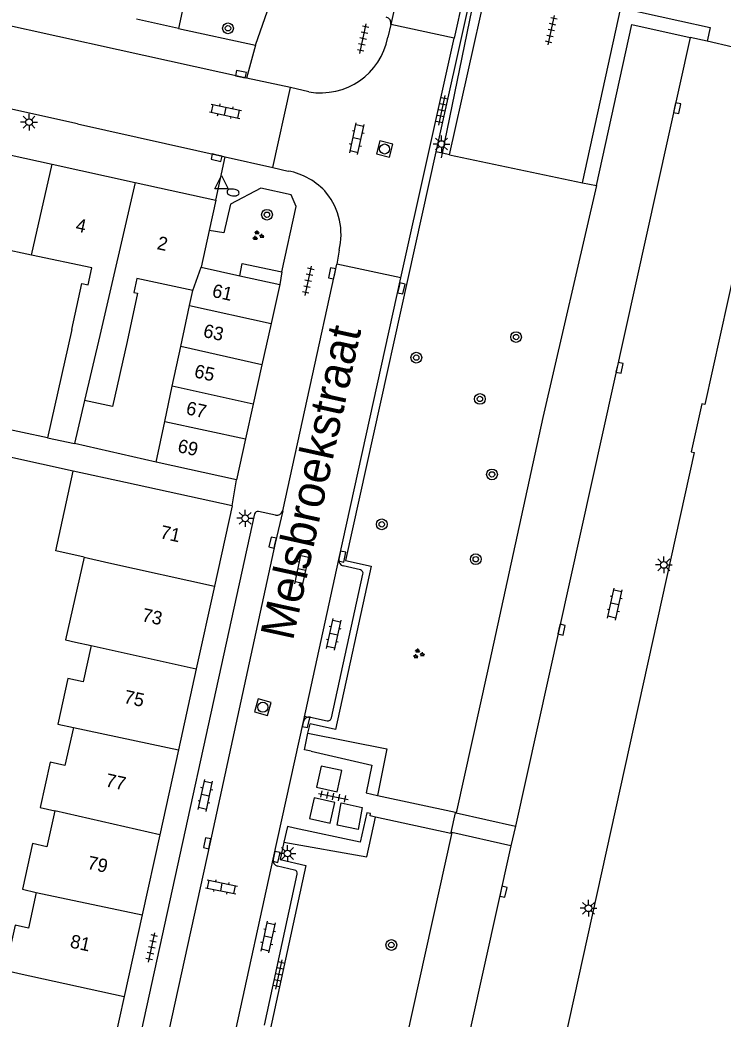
# Model space of a CAD drawing. Extents: x 131000 to 133014, y 396499 to 399001.
# Drawn here: x 131681.7 to 131734.1, y 397755.1 to 397829.6 of the extents above; entities that cross this region are included whole.
import ezdxf

# ---------------------------------------------------------------- set-up
doc = ezdxf.new("R2010")
doc.units = 0
for name, color, linetype in [('gg-afsc-erfafscheiding', 7, 'Continuous'), ('gg-afsc-hekwerk', 7, 'Continuous'), ('gg-anno-huisnummerreeks BGT', 7, 'Continuous'), ('gg-anno-openbare ruimte label', 7, 'Continuous'), ('gg-bbg-bijgebouw', 7, 'Continuous'), ('gg-bbg-gedigitaliseerde bebouwing', 7, 'Continuous'), ('gg-bbg-gedigitaliseerde bijgebouw', 7, 'Continuous'), ('gg-bbg-hoofdgebouw', 7, 'Continuous'), ('gg-bbg-tussenscheiding', 7, 'Continuous'), ('gg-knt-verharding', 7, 'Continuous'), ('gg-knt-verharding nz', 7, 'Continuous'), ('gg-kwrk-afval apart plaats', 7, 'Continuous'), ('gt-grn-groengrens', 7, 'Continuous'), ('gt-grn-weggrens', 7, 'Continuous'), ('gt-symb-boom', 7, 'Continuous'), ('gt-symb-brandkraan', 7, 'Continuous'), ('gt-symb-groenvak', 7, 'Continuous'), ('gt-symb-klinker verharding', 7, 'Continuous'), ('gt-symb-kolk', 7, 'Continuous'), ('gt-symb-lichtmast', 7, 'Continuous'), ('gt-symb-rioolschacht', 7, 'Continuous'), ('gt-symb-tegel verharding', 7, 'Continuous'), ('gt-symb-waterafsluiter', 7, 'Continuous')]:
    doc.layers.add(name, color=color, linetype=linetype)

# ---------------------------------------------------------------- blocks, each defined once
blk = doc.blocks.new('gt0-BOOM')
at = {"layer": 'gt-symb-boom'}
for radius in [0.4, 0.2]:
    blk.add_circle((0, 0), radius, dxfattribs=at)
blk = doc.blocks.new('gt0-KL1')
at = {"layer": 'gt-symb-klinker verharding'}
for p, q in [((-1.15, 0.3), (1.15, 0.3)), ((-1, -0.3), (-1, 0.3)), ((-0.5, 0.3), (-0.5, 0.45)), ((0, -0.3), (0, 0.3)), ((0.5, 0.3), (0.5, 0.45)), ((1, -0.3), (1, 0.3)), ((-1.15, -0.3), (1.15, -0.3)), ((-0.5, -0.45), (-0.5, -0.3)), ((0.5, -0.45), (0.5, -0.3))]:
    blk.add_line(p, q, dxfattribs=at)
blk = doc.blocks.new('gt0-GRVAK')
at = {"layer": 'gt-symb-groenvak'}
for p, q in [((-0.11, 0.189), (-0.228, 0.24)), ((-0.182, 0.153), (0.088, 0.153)), ((-0.091, 0.211), (-0.156, 0.322)), ((-0.047, 0.214), (-0.047, 0.393)), ((-0.004, 0.211), (0.061, 0.322)), ((0.015, 0.189), (0.133, 0.24)), ((0.262, -0.052), (0.197, 0.059)), ((0.305, -0.049), (0.305, 0.13)), ((0.349, -0.052), (0.414, 0.059)), ((-0.245, -0.228), (-0.363, -0.177)), ((-0.318, -0.264), (-0.047, -0.264)), ((-0.226, -0.206), (-0.291, -0.095)), ((-0.183, -0.203), (-0.183, -0.024)), ((-0.139, -0.206), (-0.074, -0.095)), ((-0.12, -0.228), (-0.002, -0.177)), ((0.243, -0.074), (0.125, -0.023)), ((0.17, -0.11), (0.441, -0.11)), ((0.368, -0.074), (0.486, -0.023))]:
    blk.add_line(p, q, dxfattribs=at)
blk = doc.blocks.new('gt0-KOLK')
at = {"layer": 'gt-symb-kolk'}
blk.add_lwpolyline([(0, 0), (0.375, 0), (0.375, 0.4), (-0.375, 0.4), (-0.375, 0), (0, 0)], dxfattribs=at)
blk = doc.blocks.new('gt0-LMAST')
at = {"layer": 'gt-symb-lichtmast'}
for p, q in [((-0.182, 0.173), (-0.447, 0.438)), ((-0.005, 0.246), (-0.005, 0.621)), ((0.172, 0.173), (0.437, 0.438)), ((-0.255, -0.004), (-0.63, -0.004)), ((-0.182, -0.181), (-0.447, -0.446)), ((-0.005, -0.254), (-0.005, -0.629)), ((0.437, -0.446), (0.172, -0.181)), ((0.245, -0.004), (0.62, -0.004))]:
    blk.add_line(p, q, dxfattribs=at)
blk.add_circle((-0.005, -0.004), 0.25, dxfattribs=at)
blk = doc.blocks.new('gt0-RS')
at = {"layer": 'gt-symb-rioolschacht'}
blk.add_lwpolyline([(-0.5, -0.5), (0.5, -0.5), (0.5, 0.5), (-0.5, 0.5)], close=True, dxfattribs=at)
blk.add_circle((0, 0), 0.375, dxfattribs=at)
blk = doc.blocks.new('gt0-BR')
at = {"layer": 'gt-symb-brandkraan'}
for centre, radius, start, end in [((-0.244, 0), 0.206, 107.56694, 252.43307), ((0.599, -2.664), 3, 106.89205, 107.56694), ((0, -0.691), 0.938, 73.10799, 106.89205), ((-0.599, -2.664), 3, 72.43309, 73.10799), ((0.244, 0), 0.206, 287.56695, 72.43309), ((0.599, 2.664), 3, 252.43307, 253.10797), ((0, 0.691), 0.938, 253.10797, 286.89206), ((-0.599, 2.664), 3, 286.89206, 287.56695)]:
    blk.add_arc(centre, radius, start, end, dxfattribs=at)
blk = doc.blocks.new('gt0-WAFSL')
at = {"layer": 'gt-symb-waterafsluiter'}
for p, q in [((-0.5, -0.333), (0, 0.667)), ((0, 0.667), (0.5, -0.333)), ((0.5, -0.333), (-0.5, -0.333))]:
    blk.add_line(p, q, dxfattribs=at)
blk = doc.blocks.new('gt0-TEG1')
at = {"layer": 'gt-symb-tegel verharding'}
for p, q in [((-1.125, 0), (1.125, 0)), ((-0.9, -0.25), (-0.9, 0.25)), ((-0.45, -0.25), (-0.45, 0.25)), ((0, -0.25), (0, 0.25)), ((0.45, -0.25), (0.45, 0.25)), ((0.9, -0.25), (0.9, 0.25))]:
    blk.add_line(p, q, dxfattribs=at)

msp = doc.modelspace()

# ---------------------------------------------------------------- linework, layer by layer
at = {"layer": 'gg-afsc-erfafscheiding'}
for p, q in [((131683.809, 397798.436), (131667.755, 397801.837)), ((131691.888, 397796.616), (131685.815, 397798.011))]:
    msp.add_line(p, q, dxfattribs=at)
msp.add_lwpolyline([(131685.72, 397795.958), (131678.828, 397797.474), (131678.273, 397794.948)], dxfattribs=at)
at = {"layer": 'gg-afsc-hekwerk'}
for p, q in [((131713.228, 397819.64), (131715.726, 397831.837)), ((131713.159, 397819.305), (131713.228, 397819.64))]:
    msp.add_line(p, q, dxfattribs=at)
at = {"layer": 'gg-bbg-bijgebouw'}
for p, q in [((131694.593, 397833.706), (131693.56, 397828.95)), ((131693.56, 397828.95), (131690.425, 397829.638)), ((131695.26, 397811.16), (131698.122, 397810.518)), ((131698.122, 397810.518), (131701.1, 397809.85)), ((131701.1, 397809.85), (131700.458, 397806.958)), ((131700.458, 397806.958), (131699.774, 397803.877)), ((131699.774, 397803.877), (131699.121, 397800.936)), ((131699.121, 397800.936), (131698.551, 397798.369)), ((131698.551, 397798.369), (131697.87, 397795.3))]:
    msp.add_line(p, q, dxfattribs=at)
at = {"layer": 'gg-bbg-gedigitaliseerde bebouwing'}
for p, q in [((131685.616, 397806.503), (131683.809, 397798.436)), ((131686.562, 397801.223), (131685.815, 397798.011)), ((131683.809, 397798.436), (131685.815, 397798.011)), ((131689.612, 397795.102), (131685.72, 397795.958)), ((131697.55, 397793.36), (131689.612, 397795.102)), ((131685.883, 397783.2), (131687.058, 397782.94))]:
    msp.add_line(p, q, dxfattribs=at)
for points in [[(131682.596, 397812.059), (131677.953, 397813.051), (131677.772, 397812.203), (131678.363, 397812.076), (131677.552, 397808.285), (131675.492, 397808.725)], [(131685.616, 397806.503), (131686.35, 397809.937), (131686.838, 397809.832), (131687.108, 397811.095), (131682.596, 397812.059)], [(131694.623, 397809.412), (131690.457, 397810.303), (131690.236, 397809.271), (131690.493, 397809.217), (131689.725, 397805.624)], [(131689.725, 397805.624), (131688.635, 397800.759), (131686.562, 397801.223)], [(131686.527, 397789.53), (131684.407, 397789.997), (131685.72, 397795.958)], [(131686.527, 397789.53), (131685.147, 397783.365), (131685.883, 397783.2)], [(131687.058, 397782.94), (131686.464, 397780.247), (131685.322, 397780.499), (131684.573, 397777.098), (131685.728, 397776.844)], [(131685.728, 397776.844), (131685.101, 397774), (131683.998, 397774.243), (131683.254, 397770.866), (131684.346, 397770.625)], [(131684.346, 397770.625), (131683.757, 397767.955), (131682.689, 397768.191), (131681.936, 397764.777), (131682.965, 397764.551)], [(131682.965, 397764.551), (131682.377, 397761.881), (131681.384, 397762.1), (131680.645, 397758.748), (131681.698, 397758.513)]]:
    msp.add_lwpolyline(points, dxfattribs=at)
at = {"layer": 'gg-bbg-gedigitaliseerde bijgebouw'}
for p, q in [((131694.387, 397808.308), (131694.623, 397809.412)), ((131693.73, 397805.233), (131694.387, 397808.308)), ((131693.1, 397802.287), (131693.73, 397805.233)), ((131692.538, 397799.655), (131693.1, 397802.287)), ((131691.888, 397796.616), (131692.538, 397799.655)), ((131697.87, 397795.3), (131691.888, 397796.616))]:
    msp.add_line(p, q, dxfattribs=at)
at = {"layer": 'gg-bbg-hoofdgebouw'}
for p, q in [((131678.008, 397820.171), (131684.134, 397818.824)), ((131684.134, 397818.824), (131690.335, 397817.461)), ((131690.335, 397817.461), (131696.34, 397816.14)), ((131696.34, 397816.14), (131695.852, 397813.892)), ((131695.852, 397813.892), (131695.26, 397811.16)), ((131697.55, 397793.36), (131696.233, 397787.374)), ((131696.233, 397787.374), (131694.878, 397781.212)), ((131694.878, 397781.212), (131693.551, 397775.177)), ((131693.551, 397775.177), (131692.158, 397768.846)), ((131692.158, 397768.846), (131690.847, 397762.885)), ((131690.847, 397762.885), (131689.503, 397756.775)), ((131689.503, 397756.775), (131688.11, 397750.44))]:
    msp.add_line(p, q, dxfattribs=at)
msp.add_lwpolyline([(131738.48, 397826.76), (131732.77, 397800.91), (131732.56, 397800.96), (131731.77, 397797.39), (131731.99, 397797.33), (131718.86, 397737.82), (131718.67, 397737.87), (131717.93, 397734.54)], dxfattribs=at)
at = {"layer": 'gg-bbg-tussenscheiding'}
for p, q in [((131682.596, 397812.059), (131684.134, 397818.824)), ((131690.335, 397817.461), (131687.686, 397806.06)), ((131694.623, 397809.412), (131695.26, 397811.16)), ((131694.387, 397808.308), (131700.458, 397806.958)), ((131687.686, 397806.06), (131686.562, 397801.223)), ((131699.774, 397803.877), (131693.73, 397805.233)), ((131699.121, 397800.936), (131693.1, 397802.287)), ((131692.538, 397799.655), (131698.551, 397798.369)), ((131686.527, 397789.53), (131688.359, 397789.122)), ((131688.359, 397789.122), (131696.233, 397787.374)), ((131687.058, 397782.94), (131694.878, 397781.212)), ((131685.728, 397776.844), (131693.551, 397775.177)), ((131692.158, 397768.846), (131684.346, 397770.625)), ((131682.965, 397764.551), (131690.847, 397762.885)), ((131681.698, 397758.513), (131689.503, 397756.775))]:
    msp.add_line(p, q, dxfattribs=at)
at = {"layer": 'gg-knt-verharding'}
for p, q in [((131689.074, 397827.347), (131662.49, 397833.23)), ((131715.466, 397832), (131712.747, 397819.74)), ((131714.947, 397832.107), (131714.108, 397828.227)), ((131699.303, 397827.69), (131700.654, 397831.603)), ((131693.56, 397828.95), (131699.303, 397827.69)), ((131709.383, 397829.237), (131709.157, 397828.288)), ((131714.108, 397828.227), (131709.383, 397829.237)), ((131710.127, 397810.353), (131714.108, 397828.227)), ((131732.942, 397827.99), (131731.68, 397828.27)), ((131734.856, 397827.565), (131732.942, 397827.99)), ((131698.638, 397825.246), (131689.074, 397827.347)), ((131701.906, 397824.55), (131698.638, 397825.246)), ((131700.596, 397818.584), (131701.906, 397824.55)), ((131703.277, 397824.223), (131701.906, 397824.55)), ((131686.044, 397821.835), (131697.042, 397819.378)), ((131697.042, 397819.378), (131700.596, 397818.584)), ((131713.75, 397819.53), (131723.661, 397817.448)), ((131700.596, 397818.584), (131701.733, 397818.321)), ((131723.661, 397817.448), (131724.7, 397817.23)), ((131705.528, 397812.413), (131705.354, 397811.386)), ((131701.328, 397792.98), (131705.354, 397811.386)), ((131710.127, 397810.353), (131705.354, 397811.386)), ((131705.506, 397789.372), (131710.127, 397810.353)), ((131700.796, 397792.66), (131699.518, 397792.939)), ((131699.217, 397792.769), (131689.87, 397750.026)), ((131707.11, 397788.589), (131705.83, 397788.88)), ((131704.949, 397777.554), (131707.307, 397788.276)), ((131703.384, 397777.618), (131704.628, 397777.344)), ((131700.611, 397767.027), (131702.867, 397777.286)), ((131703.208, 397776.412), (131703.361, 397777.106)), ((131714.188, 397770.48), (131714.252, 397770.466)), ((131714.252, 397770.466), (131718.659, 397769.482)), ((131707.089, 397768.284), (131702.194, 397769.344)), ((131718.659, 397769.482), (131718.335, 397768.02)), ((131713.928, 397769.001), (131713.88, 397769.012)), ((131718.335, 397768.02), (131713.928, 397769.001)), ((131701.418, 397768.29), (131701.131, 397766.987)), ((131702.192, 397766.212), (131700.942, 397766.491)), ((131699.96, 397754.657), (131702.391, 397765.913))]:
    msp.add_line(p, q, dxfattribs=at)
for points in [[(131686.044, 397821.835), (131655.2, 397828.66), (131646.33, 397830.26), (131585.008, 397840.759)], [(131713.75, 397819.53), (131716.491, 397831.788), (131715.747, 397831.942)], [(131723.661, 397817.448), (131726.526, 397830.482), (131730.912, 397829.521)], [(131730.912, 397829.521), (131733.171, 397829.02), (131732.942, 397827.99)], [(131724.7, 397817.23), (131727.35, 397829.24), (131731.68, 397828.27)], [(131712.747, 397819.74), (131705.992, 397789.277), (131707.925, 397788.863), (131705.264, 397776.687), (131703.361, 397777.106)], [(131701.254, 397810.794), (131702.333, 397815.672), (131701.964, 397816.544), (131699.696, 397817.036), (131697.443, 397815.858), (131696.943, 397813.709), (131695.852, 397813.892)], [(131724.7, 397817.23), (131720.708, 397799.955), (131716.592, 397781.049), (131714.252, 397770.466)], [(131698.122, 397810.518), (131698.316, 397811.42), (131701.254, 397810.794)], [(131703.452, 397775.071), (131702.937, 397775.184), (131703.208, 397776.412)], [(131703.452, 397775.071), (131707.974, 397774.032), (131707.537, 397771.968), (131708.399, 397771.782)], [(131708.399, 397771.782), (131714.195, 397770.53), (131714.188, 397770.48)], [(131708.251, 397770.166), (131707.831, 397770.258), (131707.869, 397770.428), (131707.582, 397770.487), (131707.089, 397768.284)], [(131713.88, 397769.012), (131713.86, 397768.94), (131708.251, 397770.166)], [(131702.194, 397769.344), (131701.675, 397769.458), (131701.418, 397768.29)], [(131713.928, 397769.001), (131709.058, 397746.973), (131708.584, 397746.019), (131707.873, 397744.747), (131707.163, 397743.237), (131704.171, 397737.533)], [(131701.131, 397766.987), (131703.049, 397766.559), (131700.393, 397754.311), (131699.69, 397754.463)]]:
    msp.add_lwpolyline(points, dxfattribs=at)
for centre, radius, start, end in [((131708.92, 397829.33), 0.472, 348.66782, 75.67943), ((131704.149, 397829.247), 5.099, 260.15606, 349.15821), ((131700.83, 397813.437), 4.967, 40.67267, 79.52351), ((131700.745, 397813.6), 4.928, 346.06084, 38.58927), ((131699.481, 397792.653), 0.289, 82.68804, 156.22609), ((131700.864, 397793.149), 0.494, 262.08032, 339.97381), ((131705.927, 397789.297), 0.428, 169.83866, 256.89408), ((131707.047, 397788.331), 0.265, 348.02855, 76.3435), ((131703.318, 397777.153), 0.47, 81.88664, 163.52778), ((131704.687, 397777.604), 0.267, 257.26663, 349.11924), ((131701.066, 397766.938), 0.464, 168.91221, 254.48154), ((131702.187, 397765.993), 0.219, 338.57523, 88.71641)]:
    msp.add_arc(centre, radius, start, end, dxfattribs=at)
at = {"layer": 'gg-knt-verharding nz'}
for p, q in [((131711.951, 397841.06), (131709.383, 397829.237)), ((131731.68, 397828.27), (131718.659, 397769.482)), ((131702.867, 397777.286), (131705.506, 397789.372)), ((131697.853, 397754.412), (131700.611, 397767.027))]:
    msp.add_line(p, q, dxfattribs=at)
for points in [[(131701.328, 397792.98), (131700.772, 397790.583), (131695.889, 397768.169), (131691.182, 397746.681)], [(131718.335, 397768.02), (131713.34, 397745.47), (131708.635, 397736.53)]]:
    msp.add_lwpolyline(points, dxfattribs=at)
at = {"layer": 'gg-kwrk-afval apart plaats'}
for points in [[(131705.741, 397773.636), (131704.182, 397773.945), (131703.831, 397772.397), (131705.381, 397772.046), (131705.741, 397773.636)], [(131703.669, 397771.607), (131703.314, 397770.055), (131704.858, 397769.71), (131705.203, 397771.249), (131703.669, 397771.607)], [(131707.257, 397770.878), (131706.949, 397769.223), (131705.38, 397769.57), (131705.687, 397771.224), (131707.257, 397770.878)]]:
    msp.add_lwpolyline(points, dxfattribs=at)
at = {"layer": 'gt-grn-groengrens'}
for p, q in [((131713.228, 397819.64), (131712.747, 397819.74)), ((131713.75, 397819.53), (131713.228, 397819.64))]:
    msp.add_line(p, q, dxfattribs=at)
for points in [[(131703.208, 397776.412), (131709.086, 397775.24), (131708.399, 397771.782)], [(131701.418, 397768.29), (131707.595, 397767.189), (131708.251, 397770.166)]]:
    msp.add_lwpolyline(points, dxfattribs=at)
at = {"layer": 'gt-grn-weggrens'}
for p, q in [((131699.303, 397827.69), (131698.638, 397825.246)), ((131696.34, 397816.14), (131697.042, 397819.378)), ((131701.254, 397810.794), (131701.1, 397809.85)), ((131697.55, 397793.36), (131697.87, 397795.3)), ((131713.88, 397769.012), (131714.188, 397770.48))]:
    msp.add_line(p, q, dxfattribs=at)

# ---------------------------------------------------------------- block references
at = {"layer": 'gt-symb-boom'}
for p in [(131697.248, 397828.959), (131700.152, 397815.063), (131718.712, 397805.945), (131711.28, 397804.409), (131716.019, 397801.329), (131716.919, 397795.704), (131708.705, 397791.984), (131715.709, 397789.383), (131709.419, 397760.627)]:
    msp.add_blockref('gt0-BOOM', p, dxfattribs=at)
at = {"layer": 'gt-symb-brandkraan', "rotation": 172.41293092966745}
msp.add_blockref('gt0-BR', (131697.622, 397816.722), dxfattribs=at)
at = {"layer": 'gt-symb-groenvak'}
for p in [(131699.466, 397813.503), (131711.43, 397782.324)]:
    msp.add_blockref('gt0-GRVAK', p, dxfattribs=at)
at = {"layer": 'gt-symb-klinker verharding'}
for p, rotation in [((131697.057, 397822.774), -12.174751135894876), ((131706.857, 397820.729), 77.81315978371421), ((131702.755, 397788.603), 77.70114483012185), ((131726.078, 397786.038), 77.5209281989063), ((131705.131, 397783.786), 77.70114483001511), ((131695.562, 397771.776), 77.70114483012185), ((131696.765, 397764.953), -11.534620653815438), ((131700.247, 397761.218), 77.70114483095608)]:
    msp.add_blockref('gt0-KL1', p, dxfattribs=dict(at, rotation=rotation))
at = {"layer": 'gt-symb-kolk'}
for p, rotation in [((131698.171, 397825.345), -12.006708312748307), ((131730.522, 397823.049), -102.53502335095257), ((131696.436, 397819.512), 167.40904938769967), ((131705.197, 397810.651), 77.93725397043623), ((131709.969, 397809.61), -102.41077471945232), ((131726.234, 397803.693), -102.35482691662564), ((131700.772, 397790.583), 76.93666266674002), ((131705.561, 397789.625), -102.35482691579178), ((131721.911, 397784.176), -102.71533698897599), ((131702.867, 397777.286), -102.4107747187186), ((131695.889, 397768.169), 77.70114482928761), ((131700.658, 397767.24), -102.47907180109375), ((131717.579, 397764.639), -102.53502335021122)]:
    msp.add_blockref('gt0-KOLK', p, dxfattribs=dict(at, rotation=rotation))
at = {"layer": 'gt-symb-lichtmast'}
for p in [(131682.429, 397821.966), (131713.165, 397820.337), (131698.537, 397792.435), (131729.731, 397788.962), (131701.686, 397767.454), (131724.108, 397763.368)]:
    msp.add_blockref('gt0-LMAST', p, dxfattribs=at)
at = {"layer": 'gt-symb-rioolschacht'}
for p, rotation in [((131708.919, 397819.961), -15.189787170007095), ((131699.84, 397778.349), -105.96901653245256)]:
    msp.add_blockref('gt0-RS', p, dxfattribs=dict(at, rotation=rotation))
at = {"layer": 'gt-symb-tegel verharding'}
for p, rotation in [((131721.342, 397828.817), 77.40904938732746), ((131707.319, 397828.185), 77.88123966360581), ((131713.192, 397822.84), 77.88123966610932), ((131703.228, 397810.137), 77.88123966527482), ((131705.092, 397771.701), -11.366137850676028), ((131691.569, 397760.442), 77.93725397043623), ((131701.039, 397758.429), 77.93725397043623)]:
    msp.add_blockref('gt0-TEG1', p, dxfattribs=dict(at, rotation=rotation))
at = {"layer": 'gt-symb-waterafsluiter'}
msp.add_blockref('gt0-WAFSL', (131696.757, 397817.326), dxfattribs=at)

# ---------------------------------------------------------------- texts
at = {"layer": 'gg-anno-huisnummerreeks BGT'}
for s, rotation, p in [('4', 347.6, (131685.833, 397813.843)), ('2', 347.6, (131691.903, 397812.509)), ('61', 347.5, (131696.007, 397808.951)), ('63', 347.5, (131695.344, 397805.964)), ('65', 347.5, (131694.676, 397802.954)), ('67', 347.5, (131694.064, 397800.2)), ('69', 347.5, (131693.438, 397797.381)), ('71', 347.6, (131692.13, 397790.956)), ('73', 347.6, (131690.771, 397784.778)), ('75', 347.6, (131689.43, 397778.68)), ('77', 347.6, (131688.062, 397772.457)), ('79', 347.6, (131686.71, 397766.315)), ('81', 347.6, (131685.421, 397760.455))]:
    msp.add_text(s, height=1, rotation=rotation, dxfattribs=at).set_placement(p)
at = {"layer": 'gg-anno-openbare ruimte label'}
msp.add_text('Melsbroekstraat', height=2.5, rotation=77.6, dxfattribs=at).set_placement((131702.078, 397783.243))

doc.saveas('drawing.dxf')
